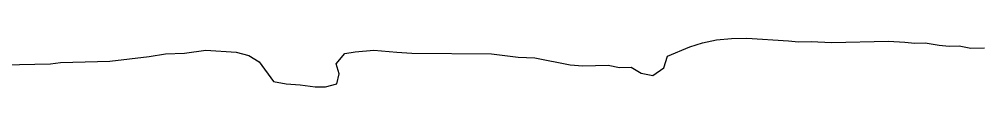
# Model space of a CAD drawing. Extents: x 3807117 to 3845308, y 337856 to 363736.
# Drawn here: x 3833881.3 to 3834178, y 360000.6 to 360015.6 of the extents above; entities that cross this region are included whole.
import ezdxf

# ---------------------------------------------------------------- set-up
doc = ezdxf.new("R2010")
doc.units = 0
doc.layers.add('V-TOPO-SHOR', color=7, linetype='Continuous')
doc.layers.add('V-WETL-SWMP', color=7, linetype='Continuous')

msp = doc.modelspace()

# ---------------------------------------------------------------- linework, layer by layer
at = {"layer": 'V-TOPO-SHOR'}
for p, q in [((3834088.02, 360012.91), (3834091.89, 360014.16)), ((3834091.89, 360014.16), (3834096.16, 360015.04)), ((3834096.16, 360015.04), (3834100.83, 360015.54)), ((3834100.83, 360015.54), (3834105.5, 360015.64)), ((3834105.5, 360015.64), (3834118.38, 360014.76)), ((3834118.38, 360014.76), (3834121.51, 360014.44)), ((3834121.51, 360014.44), (3834125.4, 360014.53)), ((3834125.4, 360014.53), (3834131.64, 360014.28)), ((3834131.64, 360014.28), (3834149.17, 360014.68)), ((3834149.17, 360014.68), (3834154.25, 360014.41)), ((3834154.25, 360014.41), (3834157.37, 360014.09)), ((3834157.37, 360014.09), (3834160.49, 360014.16)), ((3834160.49, 360014.16), (3834164.79, 360013.48)), ((3834164.79, 360013.48), (3834167.91, 360013.16)), ((3834167.91, 360013.16), (3834171.03, 360013.23)), ((3834171.03, 360013.23), (3834174.55, 360012.53)), ((3833921.29, 360009.91), (3833926.33, 360010.81)), ((3833926.33, 360010.81), (3833932.18, 360010.94)), ((3833932.18, 360010.94), (3833938.78, 360011.87)), ((3833938.78, 360011.87), (3833948.15, 360011.3)), ((3833948.15, 360011.3), (3833952.07, 360010.22)), ((3833952.07, 360010.22), (3833955.23, 360008.34)), ((3833979.02, 360007.71), (3833981.67, 360010.89)), ((3833981.67, 360010.89), (3833984.78, 360011.35)), ((3833984.78, 360011.35), (3833990.62, 360011.87)), ((3833990.62, 360011.87), (3833997.65, 360011.25)), ((3833997.65, 360011.25), (3834002.33, 360010.97)), ((3834002.33, 360010.97), (3834026.89, 360010.74)), ((3834026.89, 360010.74), (3834035.09, 360009.76)), ((3834079.99, 360006.49), (3834081.08, 360010.02)), ((3834081.08, 360010.02), (3834088.02, 360012.91)), ((3834174.55, 360012.53), (3834178.84, 360012.62)), ((3833876.53, 360007.34), (3833890.94, 360007.67)), ((3833890.94, 360007.67), (3833894.05, 360008.13)), ((3833894.05, 360008.13), (3833909.24, 360008.47)), ((3833909.24, 360008.47), (3833921.29, 360009.91)), ((3833955.23, 360008.34), (3833959.66, 360002.21)), ((3833979.87, 360004.61), (3833979.02, 360007.71)), ((3834035.09, 360009.76), (3834040.17, 360009.49)), ((3834040.17, 360009.49), (3834051.13, 360007.4)), ((3834051.13, 360007.4), (3834055.03, 360007.09)), ((3834055.03, 360007.09), (3834062.82, 360007.27)), ((3834062.82, 360007.27), (3834066.34, 360006.57)), ((3833979.16, 360001.48), (3833979.87, 360004.61)), ((3834066.34, 360006.57), (3834069.85, 360006.65)), ((3834069.85, 360006.65), (3834073.01, 360004.77)), ((3834073.01, 360004.77), (3834076.53, 360004.07)), ((3834076.53, 360004.07), (3834079.99, 360006.49)), ((3833959.66, 360002.21), (3833963.57, 360001.52)), ((3833963.57, 360001.52), (3833967.86, 360001.22)), ((3833967.86, 360001.22), (3833972.55, 360000.55)), ((3833975.67, 360000.62), (3833979.16, 360001.48)), ((3833972.55, 360000.55), (3833975.67, 360000.62))]:
    msp.add_line(p, q, dxfattribs=at)
at = {"layer": 'V-WETL-SWMP'}
for p, q in [((3834088.02, 360012.91), (3834091.89, 360014.16)), ((3834091.89, 360014.16), (3834096.16, 360015.04)), ((3834096.16, 360015.04), (3834100.83, 360015.54)), ((3834100.83, 360015.54), (3834105.5, 360015.64)), ((3834105.5, 360015.64), (3834118.38, 360014.76)), ((3834118.38, 360014.76), (3834121.51, 360014.44)), ((3834121.51, 360014.44), (3834125.4, 360014.53)), ((3834125.4, 360014.53), (3834131.64, 360014.28)), ((3834131.64, 360014.28), (3834149.17, 360014.68)), ((3834149.17, 360014.68), (3834154.25, 360014.41)), ((3834154.25, 360014.41), (3834157.37, 360014.09)), ((3834157.37, 360014.09), (3834160.49, 360014.16)), ((3834160.49, 360014.16), (3834164.79, 360013.48)), ((3834164.79, 360013.48), (3834167.91, 360013.16)), ((3834167.91, 360013.16), (3834171.03, 360013.23)), ((3834171.03, 360013.23), (3834174.55, 360012.53)), ((3833921.29, 360009.91), (3833926.33, 360010.81)), ((3833926.33, 360010.81), (3833932.18, 360010.94)), ((3833932.18, 360010.94), (3833938.78, 360011.87)), ((3833938.78, 360011.87), (3833948.15, 360011.3)), ((3833948.15, 360011.3), (3833952.07, 360010.22)), ((3833952.07, 360010.22), (3833955.23, 360008.34)), ((3833979.02, 360007.71), (3833981.67, 360010.89)), ((3833981.67, 360010.89), (3833984.78, 360011.35)), ((3833984.78, 360011.35), (3833990.62, 360011.87)), ((3833990.62, 360011.87), (3833997.65, 360011.25)), ((3833997.65, 360011.25), (3834002.33, 360010.97)), ((3834002.33, 360010.97), (3834026.89, 360010.74)), ((3834026.89, 360010.74), (3834035.09, 360009.76)), ((3834079.99, 360006.49), (3834081.08, 360010.02)), ((3834081.08, 360010.02), (3834088.02, 360012.91)), ((3834174.55, 360012.53), (3834178.84, 360012.62)), ((3833876.53, 360007.34), (3833890.94, 360007.67)), ((3833890.94, 360007.67), (3833894.05, 360008.13)), ((3833894.05, 360008.13), (3833909.24, 360008.47)), ((3833909.24, 360008.47), (3833921.29, 360009.91)), ((3833955.23, 360008.34), (3833959.66, 360002.21)), ((3833979.87, 360004.61), (3833979.02, 360007.71)), ((3834035.09, 360009.76), (3834040.17, 360009.49)), ((3834040.17, 360009.49), (3834051.13, 360007.4)), ((3834051.13, 360007.4), (3834055.03, 360007.09)), ((3834055.03, 360007.09), (3834062.82, 360007.27)), ((3834062.82, 360007.27), (3834066.34, 360006.57)), ((3833979.16, 360001.48), (3833979.87, 360004.61)), ((3834066.34, 360006.57), (3834069.85, 360006.65)), ((3834069.85, 360006.65), (3834073.01, 360004.77)), ((3834073.01, 360004.77), (3834076.53, 360004.07)), ((3834076.53, 360004.07), (3834079.99, 360006.49)), ((3833959.66, 360002.21), (3833963.57, 360001.52)), ((3833963.57, 360001.52), (3833967.86, 360001.22)), ((3833967.86, 360001.22), (3833972.55, 360000.55)), ((3833975.67, 360000.62), (3833979.16, 360001.48)), ((3833972.55, 360000.55), (3833975.67, 360000.62))]:
    msp.add_line(p, q, dxfattribs=at)

doc.saveas('drawing.dxf')
